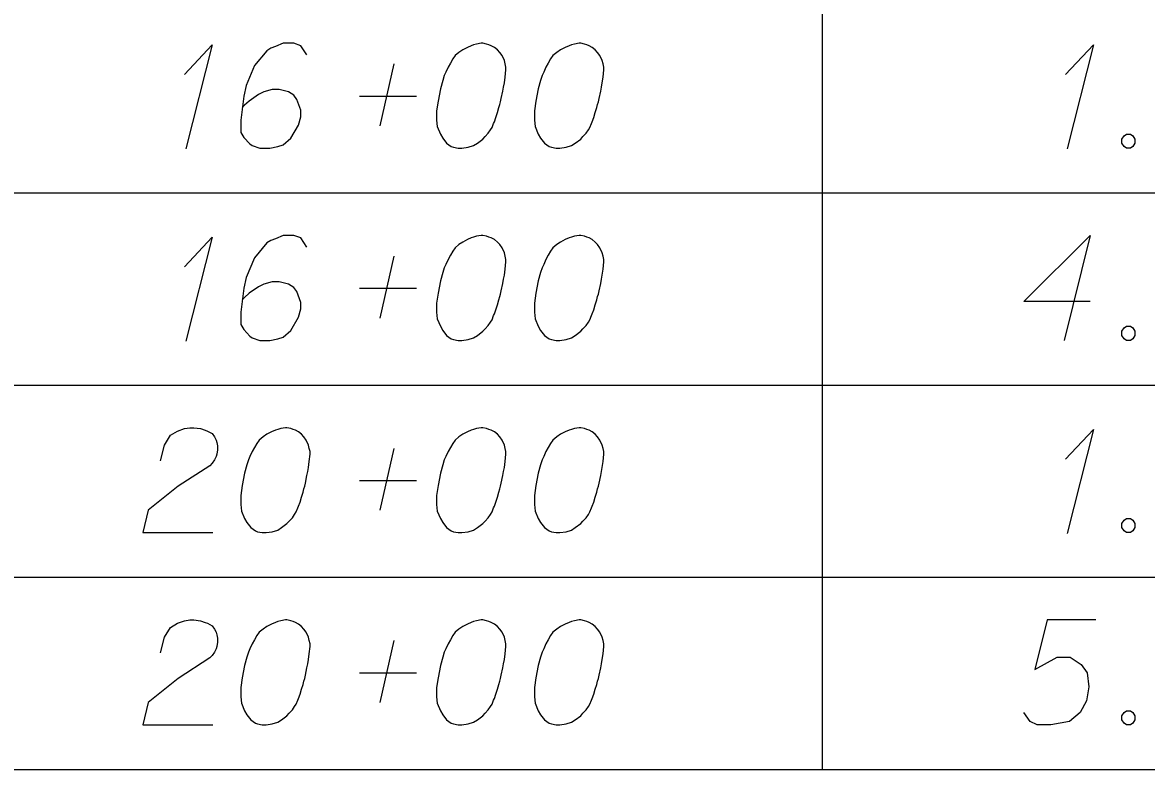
# Model space of a CAD drawing. Extents: x 2074207 to 2076812, y 516372 to 523312.
# Drawn here: x 2076345.6 to 2076397, y 516443.1 to 516477.3 of the extents above; entities that cross this region are included whole.
import ezdxf

# ---------------------------------------------------------------- set-up
doc = ezdxf.new("R2010")
doc.units = 0
for name, color, linetype in [('Prop DirtTable_ Soil Test Results - Outline (Major)', 7, 'Continuous'), ('Prop DirtTable_ Soil Test Results - Outline (Minor)', 7, 'Continuous'), ('Prop DirtTable_ Soil Test Results - Tx (Sample Data)', 7, 'Continuous')]:
    doc.layers.add(name, color=color, linetype=linetype)

msp = doc.modelspace()

# ---------------------------------------------------------------- linework, layer by layer
at = {"layer": 'Prop DirtTable_ Soil Test Results - Outline (Major)'}
msp.add_line((2076260.609, 516443.138), (2076811.903, 516443.138), dxfattribs=at)
at = {"layer": 'Prop DirtTable_ Soil Test Results - Outline (Minor)'}
for p, q in [((2076382.2, 516478.338), (2076382.2, 516469.538)), ((2076260.609, 516469.538), (2076811.903, 516469.538)), ((2076260.609, 516469.538), (2076811.903, 516469.538)), ((2076382.2, 516469.538), (2076382.2, 516460.738)), ((2076260.609, 516460.738), (2076811.903, 516460.738)), ((2076260.609, 516460.738), (2076811.903, 516460.738)), ((2076382.2, 516460.738), (2076382.2, 516451.938)), ((2076260.609, 516451.938), (2076811.903, 516451.938)), ((2076260.609, 516451.938), (2076811.903, 516451.938)), ((2076382.2, 516451.938), (2076382.2, 516443.138)), ((2076260.609, 516443.138), (2076811.903, 516443.138))]:
    msp.add_line(p, q, dxfattribs=at)
at = {"layer": 'Prop DirtTable_ Soil Test Results - Tx (Sample Data)'}
for points in [[(2076353.02, 516474.95), (2076354.29, 516476.311), (2076353.091, 516471.548)], [(2076358.629, 516475.857), (2076358.347, 516476.273), (2076358.03, 516476.386), (2076357.536, 516476.386), (2076357.183, 516476.235), (2076356.971, 516476.159), (2076356.795, 516476.046), (2076356.231, 516475.366), (2076355.843, 516474.459), (2076355.737, 516473.967), (2076355.596, 516472.871), (2076355.596, 516472.304), (2076355.737, 516472.078), (2076356.019, 516471.775), (2076356.125, 516471.7), (2076356.478, 516471.586), (2076356.936, 516471.586), (2076357.289, 516471.662), (2076357.536, 516471.737), (2076357.889, 516472.04), (2076358.241, 516472.644), (2076358.347, 516473.022), (2076358.347, 516473.325), (2076358.171, 516473.816), (2076358.03, 516474.005), (2076357.783, 516474.156), (2076357.359, 516474.27), (2076357.042, 516474.27), (2076356.654, 516474.156), (2076356.407, 516474.043), (2076355.984, 516473.741), (2076355.772, 516473.552), (2076355.666, 516473.438)], [(2076366.672, 516476.386), (2076366.602, 516476.386), (2076366.39, 516476.348), (2076366.249, 516476.311), (2076366.143, 516476.273), (2076365.967, 516476.197), (2076365.755, 516476.084), (2076365.579, 516475.97), (2076365.402, 516475.819), (2076365.296, 516475.668), (2076365.191, 516475.479), (2076365.085, 516475.29), (2076364.979, 516475.063), (2076364.908, 516474.912), (2076364.838, 516474.685), (2076364.732, 516474.307), (2076364.626, 516473.741), (2076364.556, 516473.287), (2076364.556, 516472.871), (2076364.591, 516472.569), (2076364.732, 516472.229), (2076364.838, 516472.04), (2076365.014, 516471.813), (2076365.226, 516471.662), (2076365.332, 516471.624), (2076365.543, 516471.586), (2076365.72, 516471.586), (2076366.002, 516471.624), (2076366.249, 516471.7), (2076366.425, 516471.813), (2076366.672, 516472.002), (2076366.778, 516472.115), (2076366.919, 516472.266), (2076367.025, 516472.418), (2076367.095, 516472.531), (2076367.166, 516472.72), (2076367.201, 516472.796), (2076367.272, 516472.985), (2076367.342, 516473.211), (2076367.413, 516473.438), (2076367.448, 516473.589), (2076367.483, 516473.703), (2076367.519, 516473.854), (2076367.589, 516474.194), (2076367.625, 516474.383), (2076367.66, 516474.572), (2076367.695, 516474.837), (2076367.73, 516475.177), (2076367.73, 516475.29), (2076367.695, 516475.441), (2076367.66, 516475.592), (2076367.554, 516475.819), (2076367.448, 516475.97), (2076367.342, 516476.084), (2076367.201, 516476.197), (2076367.06, 516476.273), (2076366.954, 516476.311), (2076366.849, 516476.348), (2076366.672, 516476.386)], [(2076371.152, 516476.386), (2076371.082, 516476.386), (2076370.87, 516476.348), (2076370.729, 516476.311), (2076370.623, 516476.273), (2076370.447, 516476.197), (2076370.235, 516476.084), (2076370.059, 516475.97), (2076369.882, 516475.819), (2076369.776, 516475.668), (2076369.671, 516475.479), (2076369.565, 516475.29), (2076369.459, 516475.063), (2076369.388, 516474.912), (2076369.318, 516474.685), (2076369.212, 516474.307), (2076369.106, 516473.741), (2076369.036, 516473.287), (2076369.036, 516472.871), (2076369.071, 516472.569), (2076369.212, 516472.229), (2076369.318, 516472.04), (2076369.494, 516471.813), (2076369.706, 516471.662), (2076369.812, 516471.624), (2076370.023, 516471.586), (2076370.2, 516471.586), (2076370.482, 516471.624), (2076370.729, 516471.7), (2076370.905, 516471.813), (2076371.152, 516472.002), (2076371.258, 516472.115), (2076371.399, 516472.266), (2076371.505, 516472.418), (2076371.575, 516472.531), (2076371.646, 516472.72), (2076371.681, 516472.796), (2076371.752, 516472.985), (2076371.822, 516473.211), (2076371.893, 516473.438), (2076371.928, 516473.589), (2076371.963, 516473.703), (2076371.999, 516473.854), (2076372.069, 516474.194), (2076372.105, 516474.383), (2076372.14, 516474.572), (2076372.175, 516474.837), (2076372.21, 516475.177), (2076372.21, 516475.29), (2076372.175, 516475.441), (2076372.14, 516475.592), (2076372.034, 516475.819), (2076371.928, 516475.97), (2076371.822, 516476.084), (2076371.681, 516476.197), (2076371.54, 516476.273), (2076371.434, 516476.311), (2076371.329, 516476.348), (2076371.152, 516476.386)], [(2076393.34, 516474.95), (2076394.61, 516476.311), (2076393.411, 516471.548)], [(2076361.98, 516472.607), (2076362.615, 516475.441)], [(2076361.028, 516473.967), (2076363.638, 516473.967)], [(2076396.127, 516472.229), (2076396.304, 516472.229), (2076396.409, 516472.153), (2076396.515, 516472.002), (2076396.515, 516471.813), (2076396.409, 516471.662), (2076396.304, 516471.586), (2076396.127, 516471.586), (2076396.021, 516471.662), (2076395.916, 516471.813), (2076395.916, 516472.002), (2076396.021, 516472.153), (2076396.127, 516472.229)], [(2076353.02, 516466.15), (2076354.29, 516467.511), (2076353.091, 516462.748)], [(2076358.629, 516467.057), (2076358.347, 516467.473), (2076358.03, 516467.586), (2076357.536, 516467.586), (2076357.183, 516467.435), (2076356.971, 516467.359), (2076356.795, 516467.246), (2076356.231, 516466.566), (2076355.843, 516465.659), (2076355.737, 516465.167), (2076355.596, 516464.071), (2076355.596, 516463.504), (2076355.737, 516463.278), (2076356.019, 516462.975), (2076356.125, 516462.9), (2076356.478, 516462.786), (2076356.936, 516462.786), (2076357.289, 516462.862), (2076357.536, 516462.937), (2076357.889, 516463.24), (2076358.241, 516463.844), (2076358.347, 516464.222), (2076358.347, 516464.525), (2076358.171, 516465.016), (2076358.03, 516465.205), (2076357.783, 516465.356), (2076357.359, 516465.47), (2076357.042, 516465.47), (2076356.654, 516465.356), (2076356.407, 516465.243), (2076355.984, 516464.941), (2076355.772, 516464.752), (2076355.666, 516464.638)], [(2076366.672, 516467.586), (2076366.602, 516467.586), (2076366.39, 516467.548), (2076366.249, 516467.511), (2076366.143, 516467.473), (2076365.967, 516467.397), (2076365.755, 516467.284), (2076365.579, 516467.17), (2076365.402, 516467.019), (2076365.296, 516466.868), (2076365.191, 516466.679), (2076365.085, 516466.49), (2076364.979, 516466.263), (2076364.908, 516466.112), (2076364.838, 516465.885), (2076364.732, 516465.507), (2076364.626, 516464.941), (2076364.556, 516464.487), (2076364.556, 516464.071), (2076364.591, 516463.769), (2076364.732, 516463.429), (2076364.838, 516463.24), (2076365.014, 516463.013), (2076365.226, 516462.862), (2076365.332, 516462.824), (2076365.543, 516462.786), (2076365.72, 516462.786), (2076366.002, 516462.824), (2076366.249, 516462.9), (2076366.425, 516463.013), (2076366.672, 516463.202), (2076366.778, 516463.315), (2076366.919, 516463.466), (2076367.025, 516463.618), (2076367.095, 516463.731), (2076367.166, 516463.92), (2076367.201, 516463.996), (2076367.272, 516464.185), (2076367.342, 516464.411), (2076367.413, 516464.638), (2076367.448, 516464.789), (2076367.483, 516464.903), (2076367.519, 516465.054), (2076367.589, 516465.394), (2076367.625, 516465.583), (2076367.66, 516465.772), (2076367.695, 516466.037), (2076367.73, 516466.377), (2076367.73, 516466.49), (2076367.695, 516466.641), (2076367.66, 516466.792), (2076367.554, 516467.019), (2076367.448, 516467.17), (2076367.342, 516467.284), (2076367.201, 516467.397), (2076367.06, 516467.473), (2076366.954, 516467.511), (2076366.849, 516467.548), (2076366.672, 516467.586)], [(2076371.152, 516467.586), (2076371.082, 516467.586), (2076370.87, 516467.548), (2076370.729, 516467.511), (2076370.623, 516467.473), (2076370.447, 516467.397), (2076370.235, 516467.284), (2076370.059, 516467.17), (2076369.882, 516467.019), (2076369.776, 516466.868), (2076369.671, 516466.679), (2076369.565, 516466.49), (2076369.459, 516466.263), (2076369.388, 516466.112), (2076369.318, 516465.885), (2076369.212, 516465.507), (2076369.106, 516464.941), (2076369.036, 516464.487), (2076369.036, 516464.071), (2076369.071, 516463.769), (2076369.212, 516463.429), (2076369.318, 516463.24), (2076369.494, 516463.013), (2076369.706, 516462.862), (2076369.812, 516462.824), (2076370.023, 516462.786), (2076370.2, 516462.786), (2076370.482, 516462.824), (2076370.729, 516462.9), (2076370.905, 516463.013), (2076371.152, 516463.202), (2076371.258, 516463.315), (2076371.399, 516463.466), (2076371.505, 516463.618), (2076371.575, 516463.731), (2076371.646, 516463.92), (2076371.681, 516463.996), (2076371.752, 516464.185), (2076371.822, 516464.411), (2076371.893, 516464.638), (2076371.928, 516464.789), (2076371.963, 516464.903), (2076371.999, 516465.054), (2076372.069, 516465.394), (2076372.105, 516465.583), (2076372.14, 516465.772), (2076372.175, 516466.037), (2076372.21, 516466.377), (2076372.21, 516466.49), (2076372.175, 516466.641), (2076372.14, 516466.792), (2076372.034, 516467.019), (2076371.928, 516467.17), (2076371.822, 516467.284), (2076371.681, 516467.397), (2076371.54, 516467.473), (2076371.434, 516467.511), (2076371.329, 516467.548), (2076371.152, 516467.586)], [(2076394.469, 516464.563), (2076391.436, 516464.563), (2076394.469, 516467.586), (2076393.27, 516462.786)], [(2076361.98, 516463.807), (2076362.615, 516466.641)], [(2076361.028, 516465.167), (2076363.638, 516465.167)], [(2076396.127, 516463.429), (2076396.304, 516463.429), (2076396.409, 516463.353), (2076396.515, 516463.202), (2076396.515, 516463.013), (2076396.409, 516462.862), (2076396.304, 516462.786), (2076396.127, 516462.786), (2076396.021, 516462.862), (2076395.916, 516463.013), (2076395.916, 516463.202), (2076396.021, 516463.353), (2076396.127, 516463.429)], [(2076351.927, 516457.274), (2076352.103, 516457.992), (2076352.386, 516458.446), (2076352.703, 516458.635), (2076353.02, 516458.748), (2076353.267, 516458.786), (2076353.444, 516458.786), (2076353.761, 516458.748), (2076353.973, 516458.673), (2076354.079, 516458.635), (2076354.29, 516458.522), (2076354.396, 516458.37), (2076354.467, 516458.219), (2076354.502, 516458.106), (2076354.537, 516457.955), (2076354.537, 516457.766), (2076354.502, 516457.577), (2076354.467, 516457.463), (2076354.396, 516457.312), (2076354.29, 516457.161), (2076354.185, 516457.048), (2076352.738, 516456.103), (2076351.363, 516455.007), (2076351.116, 516453.986), (2076354.326, 516453.986)], [(2076357.712, 516458.786), (2076357.642, 516458.786), (2076357.43, 516458.748), (2076357.289, 516458.711), (2076357.183, 516458.673), (2076357.007, 516458.597), (2076356.795, 516458.484), (2076356.619, 516458.37), (2076356.442, 516458.219), (2076356.336, 516458.068), (2076356.231, 516457.879), (2076356.125, 516457.69), (2076356.019, 516457.463), (2076355.948, 516457.312), (2076355.878, 516457.085), (2076355.772, 516456.707), (2076355.666, 516456.141), (2076355.596, 516455.687), (2076355.596, 516455.271), (2076355.631, 516454.969), (2076355.772, 516454.629), (2076355.878, 516454.44), (2076356.054, 516454.213), (2076356.266, 516454.062), (2076356.372, 516454.024), (2076356.583, 516453.986), (2076356.76, 516453.986), (2076357.042, 516454.024), (2076357.289, 516454.1), (2076357.465, 516454.213), (2076357.712, 516454.402), (2076357.818, 516454.515), (2076357.959, 516454.666), (2076358.065, 516454.818), (2076358.135, 516454.931), (2076358.206, 516455.12), (2076358.241, 516455.196), (2076358.312, 516455.385), (2076358.382, 516455.611), (2076358.453, 516455.838), (2076358.488, 516455.989), (2076358.523, 516456.103), (2076358.559, 516456.254), (2076358.629, 516456.594), (2076358.665, 516456.783), (2076358.7, 516456.972), (2076358.735, 516457.237), (2076358.77, 516457.577), (2076358.77, 516457.69), (2076358.735, 516457.841), (2076358.7, 516457.992), (2076358.594, 516458.219), (2076358.488, 516458.37), (2076358.382, 516458.484), (2076358.241, 516458.597), (2076358.1, 516458.673), (2076357.994, 516458.711), (2076357.889, 516458.748), (2076357.712, 516458.786)], [(2076366.672, 516458.786), (2076366.602, 516458.786), (2076366.39, 516458.748), (2076366.249, 516458.711), (2076366.143, 516458.673), (2076365.967, 516458.597), (2076365.755, 516458.484), (2076365.579, 516458.37), (2076365.402, 516458.219), (2076365.296, 516458.068), (2076365.191, 516457.879), (2076365.085, 516457.69), (2076364.979, 516457.463), (2076364.908, 516457.312), (2076364.838, 516457.085), (2076364.732, 516456.707), (2076364.626, 516456.141), (2076364.556, 516455.687), (2076364.556, 516455.271), (2076364.591, 516454.969), (2076364.732, 516454.629), (2076364.838, 516454.44), (2076365.014, 516454.213), (2076365.226, 516454.062), (2076365.332, 516454.024), (2076365.543, 516453.986), (2076365.72, 516453.986), (2076366.002, 516454.024), (2076366.249, 516454.1), (2076366.425, 516454.213), (2076366.672, 516454.402), (2076366.778, 516454.515), (2076366.919, 516454.666), (2076367.025, 516454.818), (2076367.095, 516454.931), (2076367.166, 516455.12), (2076367.201, 516455.196), (2076367.272, 516455.385), (2076367.342, 516455.611), (2076367.413, 516455.838), (2076367.448, 516455.989), (2076367.483, 516456.103), (2076367.519, 516456.254), (2076367.589, 516456.594), (2076367.625, 516456.783), (2076367.66, 516456.972), (2076367.695, 516457.237), (2076367.73, 516457.577), (2076367.73, 516457.69), (2076367.695, 516457.841), (2076367.66, 516457.992), (2076367.554, 516458.219), (2076367.448, 516458.37), (2076367.342, 516458.484), (2076367.201, 516458.597), (2076367.06, 516458.673), (2076366.954, 516458.711), (2076366.849, 516458.748), (2076366.672, 516458.786)], [(2076371.152, 516458.786), (2076371.082, 516458.786), (2076370.87, 516458.748), (2076370.729, 516458.711), (2076370.623, 516458.673), (2076370.447, 516458.597), (2076370.235, 516458.484), (2076370.059, 516458.37), (2076369.882, 516458.219), (2076369.776, 516458.068), (2076369.671, 516457.879), (2076369.565, 516457.69), (2076369.459, 516457.463), (2076369.388, 516457.312), (2076369.318, 516457.085), (2076369.212, 516456.707), (2076369.106, 516456.141), (2076369.036, 516455.687), (2076369.036, 516455.271), (2076369.071, 516454.969), (2076369.212, 516454.629), (2076369.318, 516454.44), (2076369.494, 516454.213), (2076369.706, 516454.062), (2076369.812, 516454.024), (2076370.023, 516453.986), (2076370.2, 516453.986), (2076370.482, 516454.024), (2076370.729, 516454.1), (2076370.905, 516454.213), (2076371.152, 516454.402), (2076371.258, 516454.515), (2076371.399, 516454.666), (2076371.505, 516454.818), (2076371.575, 516454.931), (2076371.646, 516455.12), (2076371.681, 516455.196), (2076371.752, 516455.385), (2076371.822, 516455.611), (2076371.893, 516455.838), (2076371.928, 516455.989), (2076371.963, 516456.103), (2076371.999, 516456.254), (2076372.069, 516456.594), (2076372.105, 516456.783), (2076372.14, 516456.972), (2076372.175, 516457.237), (2076372.21, 516457.577), (2076372.21, 516457.69), (2076372.175, 516457.841), (2076372.14, 516457.992), (2076372.034, 516458.219), (2076371.928, 516458.37), (2076371.822, 516458.484), (2076371.681, 516458.597), (2076371.54, 516458.673), (2076371.434, 516458.711), (2076371.329, 516458.748), (2076371.152, 516458.786)], [(2076393.34, 516457.35), (2076394.61, 516458.711), (2076393.411, 516453.948)], [(2076361.98, 516455.007), (2076362.615, 516457.841)], [(2076361.028, 516456.367), (2076363.638, 516456.367)], [(2076396.127, 516454.629), (2076396.304, 516454.629), (2076396.409, 516454.553), (2076396.515, 516454.402), (2076396.515, 516454.213), (2076396.409, 516454.062), (2076396.304, 516453.986), (2076396.127, 516453.986), (2076396.021, 516454.062), (2076395.916, 516454.213), (2076395.916, 516454.402), (2076396.021, 516454.553), (2076396.127, 516454.629)], [(2076351.927, 516448.474), (2076352.103, 516449.192), (2076352.386, 516449.646), (2076352.703, 516449.835), (2076353.02, 516449.948), (2076353.267, 516449.986), (2076353.444, 516449.986), (2076353.761, 516449.948), (2076353.973, 516449.873), (2076354.079, 516449.835), (2076354.29, 516449.722), (2076354.396, 516449.57), (2076354.467, 516449.419), (2076354.502, 516449.306), (2076354.537, 516449.155), (2076354.537, 516448.966), (2076354.502, 516448.777), (2076354.467, 516448.663), (2076354.396, 516448.512), (2076354.29, 516448.361), (2076354.185, 516448.248), (2076352.738, 516447.303), (2076351.363, 516446.207), (2076351.116, 516445.186), (2076354.326, 516445.186)], [(2076357.712, 516449.986), (2076357.642, 516449.986), (2076357.43, 516449.948), (2076357.289, 516449.911), (2076357.183, 516449.873), (2076357.007, 516449.797), (2076356.795, 516449.684), (2076356.619, 516449.57), (2076356.442, 516449.419), (2076356.336, 516449.268), (2076356.231, 516449.079), (2076356.125, 516448.89), (2076356.019, 516448.663), (2076355.948, 516448.512), (2076355.878, 516448.285), (2076355.772, 516447.907), (2076355.666, 516447.341), (2076355.596, 516446.887), (2076355.596, 516446.471), (2076355.631, 516446.169), (2076355.772, 516445.829), (2076355.878, 516445.64), (2076356.054, 516445.413), (2076356.266, 516445.262), (2076356.372, 516445.224), (2076356.583, 516445.186), (2076356.76, 516445.186), (2076357.042, 516445.224), (2076357.289, 516445.3), (2076357.465, 516445.413), (2076357.712, 516445.602), (2076357.818, 516445.715), (2076357.959, 516445.866), (2076358.065, 516446.018), (2076358.135, 516446.131), (2076358.206, 516446.32), (2076358.241, 516446.396), (2076358.312, 516446.585), (2076358.382, 516446.811), (2076358.453, 516447.038), (2076358.488, 516447.189), (2076358.523, 516447.303), (2076358.559, 516447.454), (2076358.629, 516447.794), (2076358.665, 516447.983), (2076358.7, 516448.172), (2076358.735, 516448.437), (2076358.77, 516448.777), (2076358.77, 516448.89), (2076358.735, 516449.041), (2076358.7, 516449.192), (2076358.594, 516449.419), (2076358.488, 516449.57), (2076358.382, 516449.684), (2076358.241, 516449.797), (2076358.1, 516449.873), (2076357.994, 516449.911), (2076357.889, 516449.948), (2076357.712, 516449.986)], [(2076366.672, 516449.986), (2076366.602, 516449.986), (2076366.39, 516449.948), (2076366.249, 516449.911), (2076366.143, 516449.873), (2076365.967, 516449.797), (2076365.755, 516449.684), (2076365.579, 516449.57), (2076365.402, 516449.419), (2076365.296, 516449.268), (2076365.191, 516449.079), (2076365.085, 516448.89), (2076364.979, 516448.663), (2076364.908, 516448.512), (2076364.838, 516448.285), (2076364.732, 516447.907), (2076364.626, 516447.341), (2076364.556, 516446.887), (2076364.556, 516446.471), (2076364.591, 516446.169), (2076364.732, 516445.829), (2076364.838, 516445.64), (2076365.014, 516445.413), (2076365.226, 516445.262), (2076365.332, 516445.224), (2076365.543, 516445.186), (2076365.72, 516445.186), (2076366.002, 516445.224), (2076366.249, 516445.3), (2076366.425, 516445.413), (2076366.672, 516445.602), (2076366.778, 516445.715), (2076366.919, 516445.866), (2076367.025, 516446.018), (2076367.095, 516446.131), (2076367.166, 516446.32), (2076367.201, 516446.396), (2076367.272, 516446.585), (2076367.342, 516446.811), (2076367.413, 516447.038), (2076367.448, 516447.189), (2076367.483, 516447.303), (2076367.519, 516447.454), (2076367.589, 516447.794), (2076367.625, 516447.983), (2076367.66, 516448.172), (2076367.695, 516448.437), (2076367.73, 516448.777), (2076367.73, 516448.89), (2076367.695, 516449.041), (2076367.66, 516449.192), (2076367.554, 516449.419), (2076367.448, 516449.57), (2076367.342, 516449.684), (2076367.201, 516449.797), (2076367.06, 516449.873), (2076366.954, 516449.911), (2076366.849, 516449.948), (2076366.672, 516449.986)], [(2076371.152, 516449.986), (2076371.082, 516449.986), (2076370.87, 516449.948), (2076370.729, 516449.911), (2076370.623, 516449.873), (2076370.447, 516449.797), (2076370.235, 516449.684), (2076370.059, 516449.57), (2076369.882, 516449.419), (2076369.776, 516449.268), (2076369.671, 516449.079), (2076369.565, 516448.89), (2076369.459, 516448.663), (2076369.388, 516448.512), (2076369.318, 516448.285), (2076369.212, 516447.907), (2076369.106, 516447.341), (2076369.036, 516446.887), (2076369.036, 516446.471), (2076369.071, 516446.169), (2076369.212, 516445.829), (2076369.318, 516445.64), (2076369.494, 516445.413), (2076369.706, 516445.262), (2076369.812, 516445.224), (2076370.023, 516445.186), (2076370.2, 516445.186), (2076370.482, 516445.224), (2076370.729, 516445.3), (2076370.905, 516445.413), (2076371.152, 516445.602), (2076371.258, 516445.715), (2076371.399, 516445.866), (2076371.505, 516446.018), (2076371.575, 516446.131), (2076371.646, 516446.32), (2076371.681, 516446.396), (2076371.752, 516446.585), (2076371.822, 516446.811), (2076371.893, 516447.038), (2076371.928, 516447.189), (2076371.963, 516447.303), (2076371.999, 516447.454), (2076372.069, 516447.794), (2076372.105, 516447.983), (2076372.14, 516448.172), (2076372.175, 516448.437), (2076372.21, 516448.777), (2076372.21, 516448.89), (2076372.175, 516449.041), (2076372.14, 516449.192), (2076372.034, 516449.419), (2076371.928, 516449.57), (2076371.822, 516449.684), (2076371.681, 516449.797), (2076371.54, 516449.873), (2076371.434, 516449.911), (2076371.329, 516449.948), (2076371.152, 516449.986)], [(2076394.716, 516449.986), (2076392.494, 516449.986), (2076391.929, 516447.718), (2076392.952, 516448.285), (2076393.552, 516448.285), (2076394.046, 516447.945), (2076394.328, 516447.567), (2076394.399, 516446.925), (2076394.293, 516446.282), (2076394.011, 516445.753), (2076393.517, 516445.337), (2076392.67, 516445.186), (2076392.035, 516445.186), (2076391.718, 516445.337), (2076391.436, 516445.753)], [(2076361.98, 516446.207), (2076362.615, 516449.041)], [(2076361.028, 516447.567), (2076363.638, 516447.567)], [(2076396.127, 516445.829), (2076396.304, 516445.829), (2076396.409, 516445.753), (2076396.515, 516445.602), (2076396.515, 516445.413), (2076396.409, 516445.262), (2076396.304, 516445.186), (2076396.127, 516445.186), (2076396.021, 516445.262), (2076395.916, 516445.413), (2076395.916, 516445.602), (2076396.021, 516445.753), (2076396.127, 516445.829)]]:
    msp.add_lwpolyline(points, dxfattribs=at)

doc.saveas('drawing.dxf')
